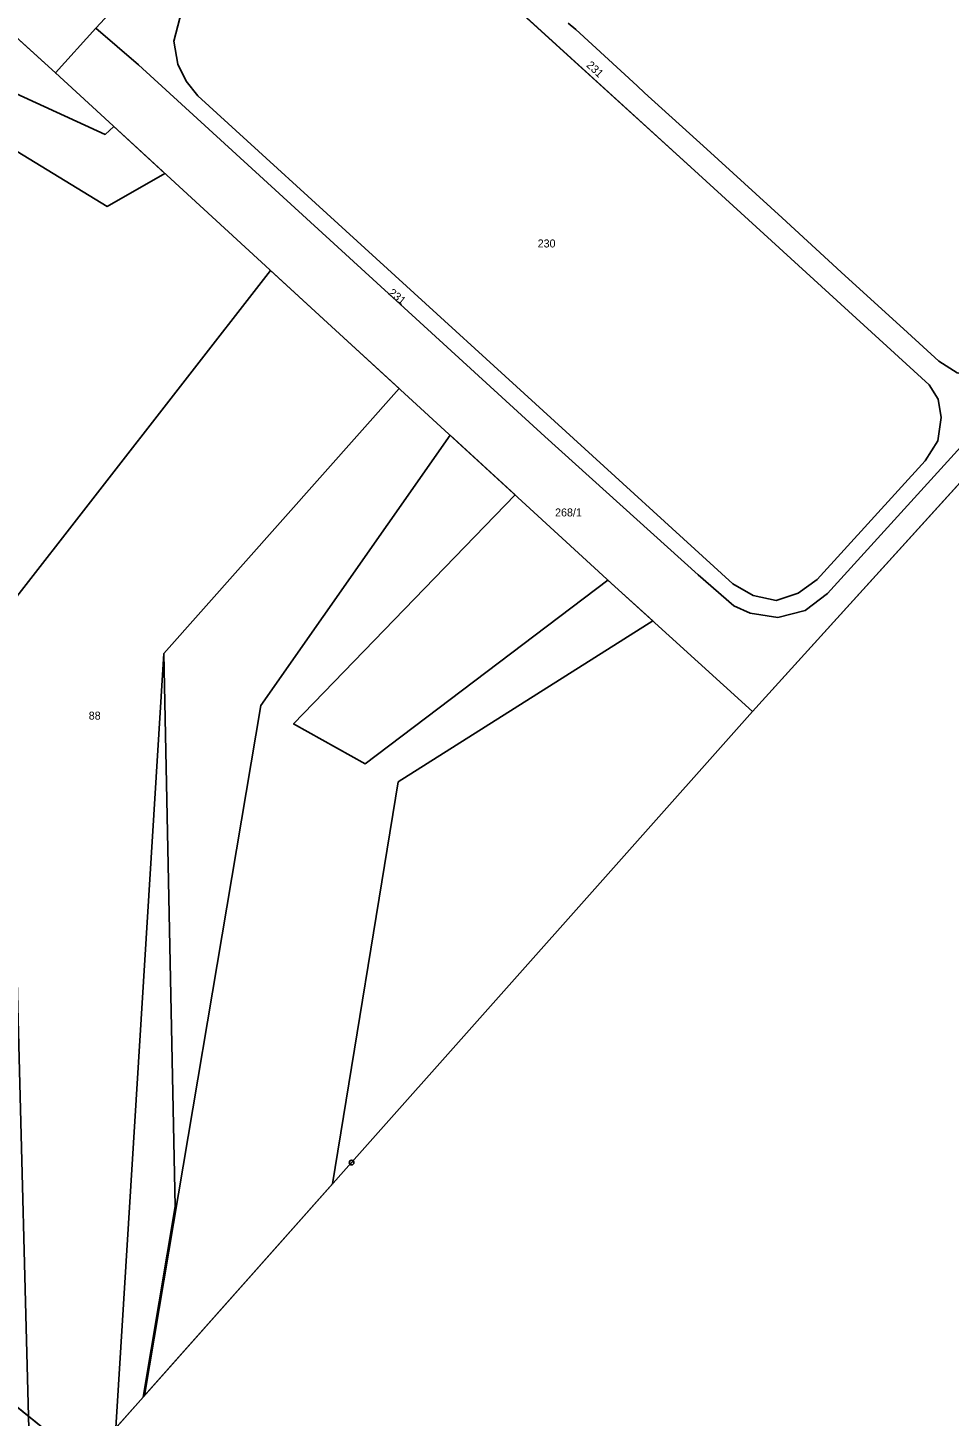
# Model space of a CAD drawing. Extents: x -689422 to -685210, y -987725 to -982160.
# Drawn here: x -685854.1 to -685658.3, y -987007.8 to -986712.9 of the extents above; entities that cross this region are included whole.
import ezdxf

# ---------------------------------------------------------------- set-up
doc = ezdxf.new("R2010")
doc.units = 0
for name, color, linetype in [('KN_Hranice obce', 7, 'Continuous'), ('KN_Hranice_katastrální území', 7, 'Continuous'), ('KN_Hranice_parcel', 7, 'Continuous'), ('KN_Parcelni cisla', 7, 'Continuous'), ('KN_Polygon parcely', 7, 'Continuous'), ('KN_POZEMKY_ORNA PUDA', 7, 'Continuous'), ('KN_POZEMKY_OSTATNI PLOCHA', 7, 'Continuous'), ('KN_POZEMKY_TTP', 7, 'Continuous'), ('KN_VYUZITI_17_ostatni plocha_ostatni komunikace', 7, 'Continuous'), ('KN_VYUZITI_23_ostatni plocha_manipulacni plocha', 7, 'Continuous'), ('KN_VYUZITI_26_ostatni plocha_jina plocha', 7, 'Continuous'), ('KN_Věcná břemena k části', 7, 'Continuous'), ('KN_Značky bodu BP', 7, 'Continuous')]:
    doc.layers.add(name, color=color, linetype=linetype)

msp = doc.modelspace()

# ---------------------------------------------------------------- linework, layer by layer
at = {"layer": 'KN_Hranice obce'}
msp.add_lwpolyline([(-685841.86, -987017.57), (-685785.3, -986953.97), (-685700.06, -986858.13), (-685584.26, -986730.44), (-685559.27, -986702.88), (-685528.11, -986668.5), (-685527.94, -986668.31), (-685477.48, -986612.64), (-685413.8, -986541.59)], dxfattribs=at)
at = {"layer": 'KN_Hranice_katastrální území'}
msp.add_lwpolyline([(-685841.86, -987017.57), (-685785.3, -986953.97), (-685700.06, -986858.13), (-685584.26, -986730.44), (-685559.27, -986702.88), (-685528.11, -986668.5), (-685527.94, -986668.31), (-685477.48, -986612.64), (-685413.8, -986541.59)], dxfattribs=at)
at = {"layer": 'KN_Hranice_parcel'}
for p, q in [((-685848.24, -986722.49), (-685871.78, -986701.06)), ((-685835.01, -986707.92), (-685839.62, -986712.96)), ((-685839.62, -986712.96), (-685848.24, -986722.49)), ((-685841.86, -987017.57), (-685928.15, -986948.17))]:
    msp.add_line(p, q, dxfattribs=at)
for points in [[(-685797.55, -986683.16), (-685819.19, -986706.64), (-685821.8, -986710.86), (-685823.11, -986715.71), (-685822.19, -986720.63), (-685820.48, -986724.25), (-685817.97, -986727.37), (-685704.26, -986830.99), (-685699.96, -986833.5), (-685695.09, -986834.52), (-685690.38, -986832.98), (-685686.33, -986830.06), (-685663.37, -986804.88), (-685660.74, -986800.61), (-685659.99, -986795.68), (-685660.65, -986791.76), (-685662.52, -986788.75), (-685713.18, -986742.49), (-685758.87, -986700.91), (-685780.41, -986681.42), (-685785.78, -986678.99), (-685790.76, -986679.14), (-685794.43, -986680.65), (-685797.55, -986683.16)], [(-685839.62, -986712.96), (-685830.55, -986720.77), (-685744.2, -986799.75), (-685711.61, -986829.07), (-685704.03, -986835.7), (-685700.59, -986837.27), (-685694.68, -986838.15), (-685688.9, -986836.65), (-685684.16, -986833.04), (-685652.95, -986798.78), (-685581.97, -986720.83), (-685577.53, -986716.79), (-685572.07, -986712.6), (-685562.07, -986705.25), (-685559.27, -986702.88)], [(-685559.27, -986702.88), (-685584.26, -986730.44), (-685700.06, -986858.13)], [(-685584.78, -986711.26), (-685586.01, -986718.59), (-685591.27, -986726.21), (-685638.01, -986777.45), (-685645.39, -986784.42), (-685648.73, -986786.36), (-685652.84, -986786.95), (-685656.57, -986786.21), (-685660.49, -986783.68), (-685667.17, -986777.61), (-685681.22, -986764.82), (-685693.82, -986753.29), (-685709.83, -986738.71), (-685723.02, -986726.68), (-685724.58, -986725.24), (-685737.67, -986713.29), (-685739.29, -986711.88)], [(-685700.06, -986858.13), (-685729.36, -986831.55), (-685790.39, -986775.56), (-685848.24, -986722.49)], [(-685700.06, -986858.13), (-685785.3, -986953.97), (-685841.86, -987017.57)]]:
    msp.add_lwpolyline(points, dxfattribs=at)
at = {"layer": 'KN_Polygon parcely'}
for points in [[(-685797.55, -986683.16), (-685819.19, -986706.64), (-685821.8, -986710.86), (-685823.11, -986715.71), (-685822.19, -986720.63), (-685820.48, -986724.25), (-685817.97, -986727.37), (-685704.26, -986830.99), (-685699.96, -986833.5), (-685695.09, -986834.52), (-685690.38, -986832.98), (-685686.33, -986830.06), (-685663.37, -986804.88), (-685660.74, -986800.61), (-685659.99, -986795.68), (-685660.65, -986791.76), (-685662.52, -986788.75), (-685713.18, -986742.49), (-685758.87, -986700.91), (-685780.41, -986681.42), (-685785.78, -986678.99), (-685790.76, -986679.14), (-685794.43, -986680.65)], [(-685797.55, -986683.16), (-685794.43, -986680.65), (-685790.76, -986679.14), (-685785.78, -986678.99), (-685780.41, -986681.42), (-685758.87, -986700.91), (-685713.18, -986742.49), (-685662.52, -986788.75), (-685660.65, -986791.76), (-685659.99, -986795.68), (-685660.74, -986800.61), (-685663.37, -986804.88), (-685686.33, -986830.06), (-685690.38, -986832.98), (-685695.09, -986834.52), (-685699.96, -986833.5), (-685704.26, -986830.99), (-685817.97, -986727.37), (-685820.48, -986724.25), (-685822.19, -986720.63), (-685823.11, -986715.71), (-685821.8, -986710.86), (-685819.19, -986706.64)], [(-685848.24, -986722.49), (-685871.78, -986701.06), (-685883.26, -986715.76), (-685882.04, -986723.11), (-685887.69, -986728.97), (-685883.44, -986733.01), (-685884.73, -986744.52), (-685897.76, -986731.9), (-685905.48, -986740.5), (-685900.17, -986740.16), (-685897.77, -986740.94), (-685888.84, -986747.84), (-685886.69, -986749.54), (-685889.1, -986762.96), (-685910.74, -986848.85), (-685928.15, -986948.17), (-685841.86, -987017.57), (-685785.3, -986953.97), (-685700.06, -986858.13), (-685729.36, -986831.55), (-685790.39, -986775.56)], [(-685848.24, -986722.49), (-685790.39, -986775.56), (-685729.36, -986831.55), (-685700.06, -986858.13), (-685584.26, -986730.44), (-685559.27, -986702.88), (-685562.07, -986705.25), (-685572.07, -986712.6), (-685577.53, -986716.79), (-685581.97, -986720.83), (-685652.95, -986798.78), (-685684.16, -986833.04), (-685688.9, -986836.65), (-685694.68, -986838.15), (-685700.59, -986837.27), (-685704.03, -986835.7), (-685711.61, -986829.07), (-685744.2, -986799.75), (-685830.55, -986720.77), (-685839.62, -986712.96)]]:
    msp.add_lwpolyline(points, close=True, dxfattribs=at)
for points in [[(-685871.78, -986701.06), (-685848.24, -986722.49), (-685839.62, -986712.96), (-685835.01, -986707.92)], [(-685835.01, -986707.92), (-685839.62, -986712.96), (-685830.55, -986720.77), (-685744.2, -986799.75), (-685711.61, -986829.07), (-685704.03, -986835.7), (-685700.59, -986837.27), (-685694.68, -986838.15), (-685688.9, -986836.65), (-685684.16, -986833.04), (-685652.95, -986798.78), (-685581.97, -986720.83), (-685577.53, -986716.79), (-685572.07, -986712.6)], [(-685584.78, -986711.26), (-685586.01, -986718.59), (-685591.27, -986726.21), (-685638.01, -986777.45), (-685645.39, -986784.42), (-685648.73, -986786.36), (-685652.84, -986786.95), (-685656.57, -986786.21), (-685660.49, -986783.68), (-685667.17, -986777.61), (-685681.22, -986764.82), (-685693.82, -986753.29), (-685709.83, -986738.71), (-685723.02, -986726.68), (-685724.58, -986725.24), (-685737.67, -986713.29), (-685739.29, -986711.88)], [(-685739.29, -986711.88), (-685737.67, -986713.29), (-685724.58, -986725.24), (-685723.02, -986726.68), (-685709.83, -986738.71), (-685693.82, -986753.29), (-685681.22, -986764.82), (-685667.17, -986777.61), (-685660.49, -986783.68), (-685656.57, -986786.21), (-685652.84, -986786.95), (-685648.73, -986786.36), (-685645.39, -986784.42), (-685638.01, -986777.45), (-685591.27, -986726.21), (-685586.01, -986718.59), (-685584.78, -986711.26)], [(-685841.86, -987017.57), (-685928.15, -986948.17), (-685930.15, -986946.38), (-685937.3, -987007.82), (-685938.29, -987012.04)]]:
    msp.add_lwpolyline(points, dxfattribs=at)
at = {"layer": 'KN_POZEMKY_ORNA PUDA'}
for p, q in [((-685871.78, -986701.06), (-685848.24, -986722.49)), ((-685848.24, -986722.49), (-685790.39, -986775.56)), ((-685790.39, -986775.56), (-685729.36, -986831.55)), ((-685729.36, -986831.55), (-685700.06, -986858.13)), ((-685700.06, -986858.13), (-685785.3, -986953.97)), ((-685841.86, -987017.57), (-685928.15, -986948.17)), ((-685785.3, -986953.97), (-685841.86, -987017.57))]:
    msp.add_line(p, q, dxfattribs=at)
at = {"layer": 'KN_POZEMKY_OSTATNI PLOCHA'}
for p, q in [((-685848.24, -986722.49), (-685871.78, -986701.06)), ((-685758.87, -986700.91), (-685713.18, -986742.49)), ((-685713.18, -986742.49), (-685758.87, -986700.91)), ((-685835.01, -986707.92), (-685839.62, -986712.96)), ((-685839.62, -986712.96), (-685835.01, -986707.92)), ((-685823.11, -986715.71), (-685821.8, -986710.86)), ((-685821.8, -986710.86), (-685823.11, -986715.71)), ((-685848.24, -986722.49), (-685839.62, -986712.96)), ((-685839.62, -986712.96), (-685848.24, -986722.49)), ((-685839.62, -986712.96), (-685830.55, -986720.77)), ((-685830.55, -986720.77), (-685839.62, -986712.96)), ((-685739.29, -986711.88), (-685737.67, -986713.29)), ((-685737.67, -986713.29), (-685739.29, -986711.88)), ((-685737.67, -986713.29), (-685724.58, -986725.24)), ((-685724.58, -986725.24), (-685737.67, -986713.29)), ((-685822.19, -986720.63), (-685823.11, -986715.71)), ((-685823.11, -986715.71), (-685822.19, -986720.63)), ((-685790.39, -986775.56), (-685848.24, -986722.49)), ((-685830.55, -986720.77), (-685744.2, -986799.75)), ((-685744.2, -986799.75), (-685830.55, -986720.77)), ((-685820.48, -986724.25), (-685822.19, -986720.63)), ((-685822.19, -986720.63), (-685820.48, -986724.25)), ((-685817.97, -986727.37), (-685820.48, -986724.25)), ((-685820.48, -986724.25), (-685817.97, -986727.37)), ((-685724.58, -986725.24), (-685723.02, -986726.68)), ((-685723.02, -986726.68), (-685724.58, -986725.24)), ((-685704.26, -986830.99), (-685817.97, -986727.37)), ((-685817.97, -986727.37), (-685704.26, -986830.99)), ((-685723.02, -986726.68), (-685709.83, -986738.71)), ((-685709.83, -986738.71), (-685723.02, -986726.68)), ((-685584.26, -986730.44), (-685700.06, -986858.13)), ((-685709.83, -986738.71), (-685693.82, -986753.29)), ((-685693.82, -986753.29), (-685709.83, -986738.71)), ((-685713.18, -986742.49), (-685662.52, -986788.75)), ((-685662.52, -986788.75), (-685713.18, -986742.49)), ((-685693.82, -986753.29), (-685681.22, -986764.82)), ((-685681.22, -986764.82), (-685693.82, -986753.29)), ((-685681.22, -986764.82), (-685667.17, -986777.61)), ((-685667.17, -986777.61), (-685681.22, -986764.82)), ((-685729.36, -986831.55), (-685790.39, -986775.56)), ((-685667.17, -986777.61), (-685660.49, -986783.68)), ((-685660.49, -986783.68), (-685667.17, -986777.61)), ((-685660.49, -986783.68), (-685656.57, -986786.21)), ((-685656.57, -986786.21), (-685660.49, -986783.68)), ((-685662.52, -986788.75), (-685660.65, -986791.76)), ((-685660.65, -986791.76), (-685662.52, -986788.75)), ((-685660.65, -986791.76), (-685659.99, -986795.68)), ((-685659.99, -986795.68), (-685660.65, -986791.76)), ((-685659.99, -986795.68), (-685660.74, -986800.61)), ((-685660.74, -986800.61), (-685659.99, -986795.68)), ((-685684.16, -986833.04), (-685652.95, -986798.78)), ((-685652.95, -986798.78), (-685684.16, -986833.04)), ((-685744.2, -986799.75), (-685711.61, -986829.07)), ((-685711.61, -986829.07), (-685744.2, -986799.75)), ((-685660.74, -986800.61), (-685663.37, -986804.88)), ((-685663.37, -986804.88), (-685660.74, -986800.61)), ((-685663.37, -986804.88), (-685686.33, -986830.06)), ((-685686.33, -986830.06), (-685663.37, -986804.88)), ((-685700.06, -986858.13), (-685729.36, -986831.55)), ((-685711.61, -986829.07), (-685704.03, -986835.7)), ((-685704.03, -986835.7), (-685711.61, -986829.07)), ((-685699.96, -986833.5), (-685704.26, -986830.99)), ((-685704.26, -986830.99), (-685699.96, -986833.5)), ((-685686.33, -986830.06), (-685690.38, -986832.98)), ((-685690.38, -986832.98), (-685686.33, -986830.06)), ((-685695.09, -986834.52), (-685699.96, -986833.5)), ((-685699.96, -986833.5), (-685695.09, -986834.52)), ((-685690.38, -986832.98), (-685695.09, -986834.52)), ((-685695.09, -986834.52), (-685690.38, -986832.98)), ((-685688.9, -986836.65), (-685684.16, -986833.04)), ((-685684.16, -986833.04), (-685688.9, -986836.65)), ((-685704.03, -986835.7), (-685700.59, -986837.27)), ((-685700.59, -986837.27), (-685704.03, -986835.7)), ((-685700.59, -986837.27), (-685694.68, -986838.15)), ((-685694.68, -986838.15), (-685700.59, -986837.27)), ((-685694.68, -986838.15), (-685688.9, -986836.65)), ((-685688.9, -986836.65), (-685694.68, -986838.15))]:
    msp.add_line(p, q, dxfattribs=at)
at = {"layer": 'KN_POZEMKY_TTP'}
msp.add_line((-685928.15, -986948.17), (-685841.86, -987017.57), dxfattribs=at)
at = {"layer": 'KN_VYUZITI_17_ostatni plocha_ostatni komunikace'}
for p, q in [((-685713.18, -986742.49), (-685758.87, -986700.91)), ((-685839.62, -986712.96), (-685835.01, -986707.92)), ((-685821.8, -986710.86), (-685823.11, -986715.71)), ((-685830.55, -986720.77), (-685839.62, -986712.96)), ((-685739.29, -986711.88), (-685737.67, -986713.29)), ((-685737.67, -986713.29), (-685724.58, -986725.24)), ((-685823.11, -986715.71), (-685822.19, -986720.63)), ((-685744.2, -986799.75), (-685830.55, -986720.77)), ((-685822.19, -986720.63), (-685820.48, -986724.25)), ((-685820.48, -986724.25), (-685817.97, -986727.37)), ((-685724.58, -986725.24), (-685723.02, -986726.68)), ((-685817.97, -986727.37), (-685704.26, -986830.99)), ((-685723.02, -986726.68), (-685709.83, -986738.71)), ((-685709.83, -986738.71), (-685693.82, -986753.29)), ((-685662.52, -986788.75), (-685713.18, -986742.49)), ((-685693.82, -986753.29), (-685681.22, -986764.82)), ((-685681.22, -986764.82), (-685667.17, -986777.61)), ((-685667.17, -986777.61), (-685660.49, -986783.68)), ((-685660.49, -986783.68), (-685656.57, -986786.21)), ((-685660.65, -986791.76), (-685662.52, -986788.75)), ((-685659.99, -986795.68), (-685660.65, -986791.76)), ((-685660.74, -986800.61), (-685659.99, -986795.68)), ((-685652.95, -986798.78), (-685684.16, -986833.04)), ((-685711.61, -986829.07), (-685744.2, -986799.75)), ((-685663.37, -986804.88), (-685660.74, -986800.61)), ((-685686.33, -986830.06), (-685663.37, -986804.88)), ((-685704.03, -986835.7), (-685711.61, -986829.07)), ((-685704.26, -986830.99), (-685699.96, -986833.5)), ((-685690.38, -986832.98), (-685686.33, -986830.06)), ((-685699.96, -986833.5), (-685695.09, -986834.52)), ((-685695.09, -986834.52), (-685690.38, -986832.98)), ((-685684.16, -986833.04), (-685688.9, -986836.65)), ((-685700.59, -986837.27), (-685704.03, -986835.7)), ((-685694.68, -986838.15), (-685700.59, -986837.27)), ((-685688.9, -986836.65), (-685694.68, -986838.15))]:
    msp.add_line(p, q, dxfattribs=at)
at = {"layer": 'KN_VYUZITI_23_ostatni plocha_manipulacni plocha'}
for p, q in [((-685848.24, -986722.49), (-685871.78, -986701.06)), ((-685758.87, -986700.91), (-685713.18, -986742.49)), ((-685835.01, -986707.92), (-685839.62, -986712.96)), ((-685823.11, -986715.71), (-685821.8, -986710.86)), ((-685839.62, -986712.96), (-685848.24, -986722.49)), ((-685737.67, -986713.29), (-685739.29, -986711.88)), ((-685724.58, -986725.24), (-685737.67, -986713.29)), ((-685822.19, -986720.63), (-685823.11, -986715.71)), ((-685820.48, -986724.25), (-685822.19, -986720.63)), ((-685817.97, -986727.37), (-685820.48, -986724.25)), ((-685723.02, -986726.68), (-685724.58, -986725.24)), ((-685704.26, -986830.99), (-685817.97, -986727.37)), ((-685709.83, -986738.71), (-685723.02, -986726.68)), ((-685693.82, -986753.29), (-685709.83, -986738.71)), ((-685713.18, -986742.49), (-685662.52, -986788.75)), ((-685681.22, -986764.82), (-685693.82, -986753.29)), ((-685667.17, -986777.61), (-685681.22, -986764.82)), ((-685660.49, -986783.68), (-685667.17, -986777.61)), ((-685656.57, -986786.21), (-685660.49, -986783.68)), ((-685662.52, -986788.75), (-685660.65, -986791.76)), ((-685660.65, -986791.76), (-685659.99, -986795.68)), ((-685659.99, -986795.68), (-685660.74, -986800.61)), ((-685660.74, -986800.61), (-685663.37, -986804.88)), ((-685663.37, -986804.88), (-685686.33, -986830.06)), ((-685699.96, -986833.5), (-685704.26, -986830.99)), ((-685686.33, -986830.06), (-685690.38, -986832.98)), ((-685695.09, -986834.52), (-685699.96, -986833.5)), ((-685690.38, -986832.98), (-685695.09, -986834.52))]:
    msp.add_line(p, q, dxfattribs=at)
at = {"layer": 'KN_VYUZITI_26_ostatni plocha_jina plocha'}
for p, q in [((-685848.24, -986722.49), (-685839.62, -986712.96)), ((-685839.62, -986712.96), (-685830.55, -986720.77)), ((-685790.39, -986775.56), (-685848.24, -986722.49)), ((-685830.55, -986720.77), (-685744.2, -986799.75)), ((-685584.26, -986730.44), (-685700.06, -986858.13)), ((-685729.36, -986831.55), (-685790.39, -986775.56)), ((-685684.16, -986833.04), (-685652.95, -986798.78)), ((-685744.2, -986799.75), (-685711.61, -986829.07)), ((-685700.06, -986858.13), (-685729.36, -986831.55)), ((-685711.61, -986829.07), (-685704.03, -986835.7)), ((-685688.9, -986836.65), (-685684.16, -986833.04)), ((-685704.03, -986835.7), (-685700.59, -986837.27)), ((-685700.59, -986837.27), (-685694.68, -986838.15)), ((-685694.68, -986838.15), (-685688.9, -986836.65))]:
    msp.add_line(p, q, dxfattribs=at)
at = {"layer": 'KN_Věcná břemena k části'}
for points in [[(-685882.62, -986714.95), (-685883.26, -986715.76), (-685887.33, -986720.29), (-685882.28, -986723.36), (-685837.22, -986750.85), (-685824.97, -986743.84), (-685835.82, -986733.88), (-685837.66, -986735.55)], [(-685802.51, -986764.44), (-685858.43, -986836.26), (-685854.41, -986991.75), (-685853.98, -987007.82), (-685841.86, -987017.57), (-685835.4, -987010.31), (-685825.2, -986845.79), (-685775.19, -986789.51), (-685790.39, -986775.56)], [(-685764.38, -986799.42), (-685804.6, -986856.89), (-685829.32, -987003.47), (-685789.32, -986958.49), (-685775.4, -986873.11), (-685721.29, -986838.87), (-685729.36, -986831.55), (-685730.81, -986830.22), (-685782.39, -986869.22), (-685797.61, -986860.78), (-685750.55, -986812.11)], [(-685825.2, -986845.79), (-685835.4, -987010.31), (-685829.61, -987003.8), (-685822.79, -986963.28)], [(-685841.86, -987017.57), (-685853.98, -987007.82), (-685853.21, -987036.91), (-685837.89, -987020.44)]]:
    msp.add_lwpolyline(points, close=True, dxfattribs=at)
at = {"layer": 'KN_Značky bodu BP'}
for radius in [0.5, 0.0303]:
    msp.add_circle((-685785.3, -986953.97), radius, dxfattribs=at)

# ---------------------------------------------------------------- texts
at = {"layer": 'KN_Parcelni cisla'}
for rotation, p in [(317, (-685735.52, -986721.01)), (322, (-685777.58, -986769.48))]:
    msp.add_text('231', height=1.7, rotation=rotation, dxfattribs=at).set_placement(p)
for s, p in [('230', (-685745.75, -986759.56)), ('268/1', (-685742.05, -986816.7)), ('88', (-685841.16, -986859.86))]:
    msp.add_text(s, height=1.7, dxfattribs=at).set_placement(p)

doc.saveas('drawing.dxf')
